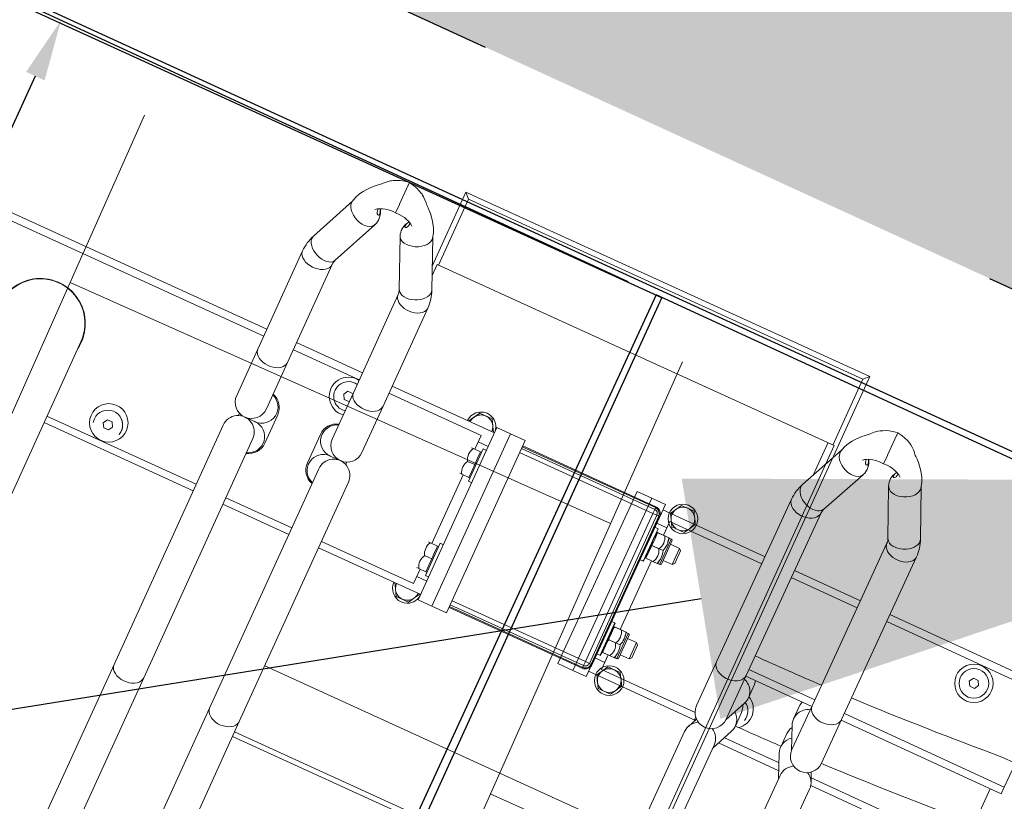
# Model space of a CAD drawing. Header units: metres. Extents: x 134157 to 138734, y 451157 to 455772.
# Tile 867 of 1056: x 136721.457 to 136722.123, y 454289.831 to 454290.359. Entities that reach past the tile are written whole.
import ezdxf
from ezdxf import colors
from ezdxf.entities.mleader import LeaderData, LeaderLine
from ezdxf.math import Vec2, Vec3

# ---------------------------------------------------------------- set-up
doc = ezdxf.new("R2010")
doc.units = ezdxf.units.M
doc.linetypes.add('HIDDEN__G5', pattern=[1.125, 0.75, -0.375])
doc.layers.add('-DR-alg-hulplijnen', color=210, linetype='Continuous', plot=False)
doc.layers.add('-DR-alg-hulplijnen aandachtspunten', color=210, linetype='Continuous', plot=False)
doc.layers.add('-DR-alg-hulplijnen kantverharding asflast nieuwe fietsstraat', color=7, linetype='Continuous', true_color=0xff9429, plot=False)
doc.layers.add('-DR-nw-gr-arc-beplanting grote vakken', color=7, linetype='Continuous', true_color=0xabceb2)
doc.layers.add('-DR-nw-gr-arc-gras', color=7, linetype='Continuous', true_color=0xb5d5a4)
for name, color, linetype in [('-DR-nw-inr-fietsparkeren Tulip Traverse', 2, 'Continuous'), ('-DR-nw-vh-band 10x20 ob', 2, 'HIDDEN__G5'), ('-DR-nw-vh-kantverharding', 3, 'Continuous'), ('VELOPA-FIG15', 1, 'Continuous'), ('VELOPA-FIG25', 1, 'Continuous')]:
    doc.layers.add(name, color=color, linetype=linetype)
doc.layers.add('-DR-nw-vh-arc-asfalt fietsstraat rood', color=7, linetype='Continuous', lineweight=9, true_color=0xdfbfc7)
doc.layers.add('-DR-nw-vh-arc-tegels 300x300x45', color=253, linetype='Continuous', lineweight=9)
doc.styles.add('2-5TXT', font='arial.ttf')
doc.styles.add('CE', font='txt', dxfattribs={"height": 1.8})
doc.dimstyles.new('VELOPA-drukwerk', dxfattribs={"dimscale": 0, "dimtxt": 2.5, "dimasz": 2, "dimexe": 1, "dimexo": 1, "dimgap": 1, "dimtad": 1, "dimdec": 0, "dimdsep": 46, "dimtxsty": '2-5TXT', "dimcen": 8, "dimadec": 1, "dimazin": 0, "dimtfac": 1, "dimtdec": 0, "dimtmove": 0, "dimatfit": 3, "dimfxl": 1, "dimtolj": 1, "dimtzin": 0, "dimarcsym": 0})
pattern_1 = [(115.335625, (136419.71802, 453326.2367), (-0.223681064, -0.105903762), [0.06, -0.187485]), (205.335625, (136419.71802, 453326.2367), (0.105903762, -0.223681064), [0.06, -0.187485])]

# ---------------------------------------------------------------- blocks, each defined once
blk = doc.blocks.new('Tulip Traverse')
at = {"layer": 'VELOPA-FIG15', "color": 252, "linetype": 'Continuous', "lineweight": 9}
for p, q in [((2945, -64), (2945, 64)), ((3055, 60), (3055, 59.33)), ((2956, 55), (3055, 55)), ((3055, 58), (3055, 59.33)), ((3055, 55), (3055, 58)), ((3055, 55), (3055, -55)), ((3058, 55), (3055, 55)), ((3059.33, 55), (3058, 55)), ((3060, 55), (3059.33, 55)), ((2935, 50), (2927.5, 50)), ((3073.5, 25.63), (3073.5, 44.37)), ((3073.5, -44.37), (3073.5, -25.63)), ((2935, -50), (2927.5, -50)), ((3055, -55), (2956, -55)), ((3055, -55), (3058, -55)), ((3055, -55), (3055, -58)), ((3055, -58), (3055, -59.33)), ((3055, -59.33), (3055, -60)), ((3059.33, -55), (3058, -55)), ((3060, -55), (3059.33, -55))]:
    blk.add_line(p, q, dxfattribs=at)
at = {"layer": 'VELOPA-FIG15', "color": 252, "linetype": 'Continuous', "lineweight": 9, "flags": 128}
for points in [[(2788.74, 121.47), (2788.43, 120.9), (2787.62, 119.93), (2786.52, 119.16), (2785.17, 118.6), (2783.6, 118.28), (2781.88, 118.2), (2780.05, 118.36), (2778.18, 118.77), (2776.33, 119.4), (2774.54, 120.24), (2772.89, 121.27), (2771.43, 122.44), (2770.2, 123.72), (2769.24, 125.06), (2768.58, 126.44), (2768.24, 127.8), (2768.24, 129.09), (2768.57, 130.25)], [(2836.27, 121.47), (2836.57, 120.9), (2837.38, 119.93), (2838.48, 119.16), (2839.84, 118.6), (2841.4, 118.28), (2843.12, 118.2), (2844.95, 118.36), (2846.82, 118.77), (2848.68, 119.4), (2850.46, 120.24), (2852.11, 121.27), (2853.57, 122.44), (2854.8, 123.72), (2855.77, 125.06), (2856.42, 126.44), (2856.76, 127.8), (2856.76, 129.09), (2856.44, 130.25)], [(2788, 118.08), (2787.82, 116.79), (2787.3, 115.55), (2786.44, 114.38), (2785.28, 113.33), (2783.86, 112.44), (2782.21, 111.73), (2780.4, 111.22), (2778.48, 110.93), (2776.51, 110.87), (2774.55, 111.05), (2772.68, 111.45), (2770.94, 112.06), (2769.4, 112.87), (2768.1, 113.84), (2767.09, 114.95), (2766.4, 116.16), (2766.05, 117.44), (2766, 118.09)], [(2837, 118.08), (2837.18, 116.79), (2837.7, 115.55), (2838.56, 114.38), (2839.72, 113.33), (2841.14, 112.44), (2842.79, 111.73), (2844.6, 111.22), (2846.52, 110.93), (2848.49, 110.87), (2850.45, 111.05), (2852.32, 111.45), (2854.06, 112.06), (2855.6, 112.87), (2856.9, 113.84), (2857.91, 114.95), (2858.6, 116.16), (2858.96, 117.44), (2859, 118.09)], [(2788, 45.14), (2787.82, 43.86), (2787.3, 42.61), (2786.44, 41.44), (2785.28, 40.4), (2783.86, 39.5), (2782.21, 38.79), (2780.4, 38.28), (2778.48, 37.99), (2776.51, 37.93), (2774.55, 38.11), (2772.68, 38.51), (2770.94, 39.12), (2769.4, 39.93), (2768.1, 40.9), (2767.09, 42.01), (2766.4, 43.22), (2766.05, 44.5), (2766, 45.14)], [(2837, 45.14), (2837.18, 43.86), (2837.7, 42.61), (2838.56, 41.44), (2839.72, 40.4), (2841.14, 39.5), (2842.79, 38.79), (2844.6, 38.28), (2846.52, 37.99), (2848.49, 37.93), (2850.45, 38.11), (2852.32, 38.51), (2854.06, 39.12), (2855.6, 39.93), (2856.9, 40.9), (2857.91, 42.01), (2858.6, 43.22), (2858.96, 44.5), (2859, 45.14)], [(2788, -188.96), (2787.82, -190.28), (2787.3, -191.55), (2786.44, -192.74), (2785.28, -193.81), (2783.86, -194.72), (2782.21, -195.45), (2780.4, -195.97), (2778.48, -196.26), (2776.51, -196.32), (2774.55, -196.14), (2772.68, -195.73), (2770.94, -195.11), (2769.4, -194.28), (2768.1, -193.29), (2767.09, -192.16), (2766.4, -190.92), (2766.05, -189.62), (2766, -188.96)], [(2837, -188.96), (2837.18, -190.28), (2837.7, -191.55), (2838.56, -192.74), (2839.72, -193.81), (2841.14, -194.72), (2842.79, -195.45), (2844.6, -195.97), (2846.52, -196.26), (2848.49, -196.32), (2850.45, -196.14), (2852.32, -195.73), (2854.06, -195.11), (2855.6, -194.28), (2856.9, -193.29), (2857.91, -192.16), (2858.6, -190.92), (2858.96, -189.62), (2859, -188.96)]]:
    blk.add_lwpolyline(points, dxfattribs=at)
at = {"layer": 'VELOPA-FIG25', "color": 252, "linetype": 'Continuous', "lineweight": 9}
for p, q in [((2850, 200), (2850, 145.03)), ((2853.49, 196.51), (2850, 200)), ((3150, 200), (2850, 200)), ((3146.51, 196.51), (3150, 200)), ((3150, -200), (3150, 200)), ((2853.49, 196.51), (2853.49, 147.5)), ((3146.51, 196.51), (2853.49, 196.51)), ((3146.51, 147.5), (3146.51, 196.51)), ((2812.5, 188.41), (2812.5, 190)), ((2812.5, 188.03), (2812.5, 188.41)), ((2812.5, 173.95), (2812.5, 188.03)), ((2812.5, 173.95), (2812.5, 173.7)), ((2812.5, 173.7), (2812.5, 167.46)), ((2782.85, 163.04), (2768.57, 130.25)), ((2856.44, 130.25), (2842.15, 163.04)), ((2788.74, 121.47), (2803.09, 154.41)), ((2821.92, 154.41), (2836.27, 121.47)), ((2852.5, 147.5), (2852.5, 139.29)), ((3147.5, 147.5), (2852.5, 147.5)), ((3147.5, -147.5), (3147.5, 147.5)), ((2766, 118.08), (2766, 45.14)), ((2788, 45.14), (2788, 118.08)), ((2837, 118.08), (2837, 45.14)), ((2859, 45.14), (2859, 118.08)), ((2929.62, 68), (2920.38, 68)), ((3079.62, 68), (3070.38, 68)), ((2766, 60), (2484, 60)), ((2837, 60), (2788, 60)), ((2935, 60), (2859, 60)), ((2935, -64), (2935, 64)), ((2935, 64), (2945, 64)), ((2945, 64), (2956, 64)), ((2956, -64), (2956, 64)), ((3055, 60), (2956, 60)), ((2766, 54.75), (2484, 54.75)), ((2837, 54.75), (2788, 54.75)), ((2927.5, 54.75), (2859, 54.75)), ((2927.5, 44.5), (2927.5, 54.75)), ((3055, 59.33), (2956, 59.33)), ((3055, 58), (2956, 58)), ((3058, -55), (3058, 55)), ((3059.33, -55), (3059.33, 55)), ((3060, 55), (3060, -55)), ((2935, 47), (2932.5, 47)), ((2932.5, 23), (2932.5, 47)), ((3062.5, 47), (3060, 47)), ((3062.5, 47), (3062.5, 23)), ((3070.38, 52), (3079.62, 52)), ((2766, 45.14), (2766, 10.75)), ((2788, 10.75), (2788, 45.14)), ((2831.54, 41.5), (2833.27, 44.5)), ((2833.27, 38.5), (2831.54, 41.5)), ((2833.27, 44.5), (2836.73, 44.5)), ((2836.73, 44.5), (2837, 44.03)), ((2837, 45.14), (2837, 10.75)), ((2859, 10.75), (2859, 45.14)), ((2925.03, 44.5), (2925, 44.47)), ((2926.5, 44.5), (2925.05, 44.5)), ((2931.75, 44.5), (2926.5, 44.5)), ((2932.5, 44.5), (2931.75, 44.5)), ((2931.75, 44.5), (2931.75, 39.75)), ((3062.52, 44.5), (3062.5, 44.47)), ((3063, 41), (3062.5, 41)), ((3063.25, 44.5), (3062.53, 44.5)), ((3071.75, 44.5), (3063.25, 44.5)), ((3071.75, 44.5), (3072.48, 44.5)), ((3072.5, 44.47), (3072.48, 44.5)), ((3073.5, 44.37), (3072.5, 44.37)), ((3074.5, 26.63), (3074.5, 43.37)), ((3081.25, 41), (3074.5, 41)), ((3082.5, 39.75), (3081.25, 41)), ((3081.25, 29), (3081.25, 41)), ((2836.73, 38.5), (2833.27, 38.5)), ((2837, 38.97), (2836.73, 38.5)), ((2926.5, 35), (2931.75, 35)), ((2931.75, 39.75), (2931.75, 35)), ((2931.75, 35), (2931.75, 30.25)), ((3071.75, 35), (3063.25, 35)), ((3082.5, 30.25), (3082.5, 39.75)), ((2931.75, 30.25), (2931.75, 25.5)), ((3062.5, 29), (3063, 29)), ((3074.5, 29), (3081.25, 29)), ((3081.25, 29), (3082.5, 30.25)), ((2925, 25.53), (2925.03, 25.5)), ((2925.05, 25.5), (2926.5, 25.5)), ((2931.75, 25.5), (2926.5, 25.5)), ((2927.5, -25.5), (2927.5, 25.5)), ((2931.75, 25.5), (2932.5, 25.5)), ((2932.5, 23), (2935, 23)), ((3060, 23), (3062.5, 23)), ((3062.5, 25.53), (3062.52, 25.5)), ((3063.25, 25.5), (3062.52, 25.5)), ((3071.75, 25.5), (3063.25, 25.5)), ((3071.75, 25.5), (3072.47, 25.5)), ((3072.48, 25.5), (3072.5, 25.53)), ((3072.5, 25.63), (3073.5, 25.63)), ((2796.65, -10.75), (2796.65, 10.25)), ((2828.35, 10.25), (2828.35, -10.75)), ((2772.65, 0.65), (2772.65, -1.15)), ((2852.35, -1.15), (2852.35, 0.65)), ((2655.15, -341.15), (2655.15, -0.08)), ((2777, -0.25), (2784.52, -0.25)), ((2784.69, -0.25), (2784.52, -0.25)), ((2840.49, -0.25), (2840.31, -0.25)), ((2840.49, -0.25), (2848, -0.25)), ((2766, -11.25), (2766, -188.96)), ((2788, -188.96), (2788, -11.25)), ((2837, -11.25), (2837, -188.96)), ((2859, -188.96), (2859, -11.25)), ((2925.03, -25.5), (2925, -25.53)), ((2926.5, -25.5), (2925.05, -25.5)), ((2931.75, -25.5), (2926.5, -25.5)), ((2932.5, -25.5), (2931.75, -25.5)), ((2931.75, -25.5), (2931.75, -30.25)), ((2935, -23), (2932.5, -23)), ((2932.5, -47), (2932.5, -23)), ((3062.5, -23), (3060, -23)), ((3062.5, -23), (3062.5, -47)), ((3062.52, -25.5), (3062.5, -25.53)), ((3063.25, -25.5), (3062.53, -25.5)), ((3071.75, -25.5), (3063.25, -25.5)), ((3071.75, -25.5), (3072.48, -25.5)), ((3072.5, -25.53), (3072.48, -25.5)), ((3073.5, -25.63), (3072.5, -25.63)), ((2931.75, -30.25), (2931.75, -35)), ((3063, -29), (3062.5, -29)), ((3074.5, -43.37), (3074.5, -26.63)), ((3081.25, -29), (3074.5, -29)), ((3082.5, -30.25), (3081.25, -29)), ((3081.25, -41), (3081.25, -29)), ((3082.5, -39.75), (3082.5, -30.25)), ((2926.5, -35), (2931.75, -35)), ((2931.75, -35), (2931.75, -39.75)), ((2931.75, -39.75), (2931.75, -44.5)), ((3071.75, -35), (3063.25, -35)), ((3081.25, -41), (3082.5, -39.75)), ((2691.54, -43.5), (2693.27, -40.5)), ((2693.27, -46.5), (2691.54, -43.5)), ((2693.27, -40.5), (2696.73, -40.5)), ((2696.73, -46.5), (2693.27, -46.5)), ((2696.73, -40.5), (2698.46, -43.5)), ((2698.46, -43.5), (2696.73, -46.5)), ((2925, -44.47), (2925.03, -44.5)), ((2925.05, -44.5), (2926.5, -44.5)), ((2931.75, -44.5), (2926.5, -44.5)), ((2927.5, -55.25), (2927.5, -44.5)), ((2931.75, -44.5), (2932.5, -44.5)), ((3062.5, -41), (3063, -41)), ((3062.5, -44.47), (3062.52, -44.5)), ((3063.25, -44.5), (3062.52, -44.5)), ((3071.75, -44.5), (3063.25, -44.5)), ((3071.75, -44.5), (3072.47, -44.5)), ((3072.48, -44.5), (3072.5, -44.47)), ((3072.5, -44.37), (3073.5, -44.37)), ((3074.5, -41), (3081.25, -41)), ((2932.5, -47), (2935, -47)), ((3060, -47), (3062.5, -47)), ((3079.62, -52), (3070.38, -52)), ((2655.15, -55.25), (2766, -55.25)), ((2788, -55.25), (2837, -55.25)), ((2859, -55.25), (2927.5, -55.25)), ((3055, -58), (2956, -58)), ((2956, -59.33), (3055, -59.33)), ((2766, -60), (2655.15, -60)), ((2837, -60), (2788, -60)), ((2935, -60), (2859, -60)), ((2935, -64), (2945, -64)), ((2945, -64), (2956, -64)), ((3055, -60), (2956, -60)), ((2920.38, -68), (2929.62, -68)), ((3070.38, -68), (3079.62, -68)), ((2859, -147.5), (3147.5, -147.5)), ((2766, -188.96), (2766, -296.74)), ((2788, -296.74), (2788, -188.96)), ((2837, -188.96), (2837, -296.74)), ((2859, -296.74), (2859, -188.96)), ((2859, -196.51), (3146.51, -196.51)), ((2859, -200), (3150, -200))]:
    blk.add_line(p, q, dxfattribs=at)
at = {"layer": 'VELOPA-FIG25', "color": 252, "linetype": 'Continuous', "lineweight": 9, "flags": 128}
for points in [[(2812.5, 190.01), (2809.08, 189.47), (2806.31, 188.67), (2803.79, 187.64), (2802.06, 186.73), (2801.02, 186.1), (2800.46, 185.72), (2799.74, 185.21), (2798.12, 183.88), (2796.54, 182.3), (2795.89, 181.54), (2795.23, 180.88), (2793.9, 179.78), (2792.46, 178.46), (2790.19, 176.14), (2788.02, 173.56), (2786.58, 171.55), (2785.07, 169.04), (2783.67, 165.97), (2782.63, 162.28)], [(2842.37, 162.28), (2841.33, 165.97), (2839.93, 169.04), (2838.43, 171.55), (2836.98, 173.56), (2834.06, 176.94), (2832.54, 178.46), (2831.1, 179.78), (2830.43, 180.35), (2829.77, 180.88), (2829.11, 181.54), (2828.46, 182.3), (2826.88, 183.88), (2825.26, 185.21), (2824.19, 185.96), (2823.54, 186.37), (2822.45, 187.01), (2820.85, 187.81), (2818.69, 188.67), (2815.92, 189.47), (2812.5, 190.01)], [(2812.5, 167.44), (2815.14, 167.55), (2817.39, 167.41), (2819.26, 167.11), (2820.76, 166.73), (2823.08, 165.85), (2824.99, 164.77), (2825.71, 164.24), (2826.11, 163.91), (2826.22, 163.85), (2826.24, 163.86)], [(2782.68, 162.3), (2782.55, 161.4), (2782.75, 159.94), (2783.35, 158.44), (2784.31, 156.95), (2785.61, 155.53), (2787.2, 154.24), (2789, 153.13), (2790.96, 152.23), (2793, 151.59), (2795.04, 151.22), (2797, 151.14), (2798.81, 151.36), (2800.39, 151.87), (2801.69, 152.64), (2802.66, 153.65), (2803.07, 154.48)], [(2801.73, 165.75), (2802.18, 164.93), (2802.69, 163.81), (2802.99, 162.73), (2803.04, 161.98), (2802.89, 161.53), (2802.57, 161.34), (2802.07, 161.41), (2801.46, 161.87), (2801.01, 162.62), (2800.76, 163.66), (2800.69, 164.74), (2800.7, 165.2)], [(2842.32, 162.3), (2842.45, 161.4), (2842.25, 159.94), (2841.66, 158.44), (2840.69, 156.95), (2839.39, 155.53), (2837.81, 154.24), (2836, 153.13), (2834.04, 152.23), (2832, 151.59), (2829.96, 151.22), (2828, 151.14), (2826.2, 151.36), (2824.61, 151.87), (2823.31, 152.64), (2822.35, 153.65), (2821.94, 154.48)], [(2821.96, 162.19), (2822.06, 161.63), (2822.34, 161.36), (2822.78, 161.37), (2823.37, 161.7), (2823.96, 162.54), (2824.24, 163.62), (2824.32, 164.7), (2824.31, 165.16)], [(2920.38, 68), (2919.42, 66.33), (2918.36, 64.5), (2916.87, 61.92), (2915.76, 60)], [(2934.24, 60), (2933.27, 61.67), (2932.22, 63.5), (2930.73, 66.08), (2929.62, 68)], [(3070.38, 68), (3069.42, 66.33), (3068.36, 64.5), (3066.87, 61.92), (3065.76, 60)], [(3084.24, 60), (3083.27, 61.67), (3082.22, 63.5), (3080.73, 66.08), (3079.62, 68)], [(3065.76, 60), (3066.73, 58.33), (3067.78, 56.5), (3069.27, 53.92), (3070.38, 52)], [(3079.62, 52), (3080.58, 53.67), (3081.64, 55.5), (3083.13, 58.08), (3084.24, 60)], [(3063.25, 44.5), (3062.6, 41.32), (3062.6, 41)], [(3072.38, 41), (3072.38, 41.5), (3071.75, 44.5)], [(3062.62, 29), (3062.62, 28.5), (3063.25, 25.5)], [(3071.75, 25.5), (3072.4, 28.68), (3072.4, 29)], [(3063.25, -25.5), (3062.6, -28.68), (3062.6, -29)], [(3072.38, -29), (3072.38, -28.5), (3071.75, -25.5)], [(2700, -34.84), (2698.27, -34.05), (2696.42, -33.6), (2694.52, -33.51), (2692.64, -33.78), (2690.85, -34.4), (2689.2, -35.35), (2687.76, -36.6), (2686.59, -38.09), (2685.72, -39.78), (2685.18, -41.61), (2685, -43.5), (2685.18, -45.39), (2685.36, -46.17), (2685.18, -45.39), (2685, -43.5), (2685.18, -41.61), (2685.72, -39.78), (2686.59, -38.09), (2687.76, -36.6), (2689.2, -35.35), (2690.85, -34.4), (2692.64, -33.78), (2694.52, -33.51), (2696.42, -33.6), (2698.27, -34.05), (2700, -34.84), (2701.55, -35.94), (2702.86, -37.32), (2703.89, -38.92), (2704.59, -40.68), (2704.95, -42.55), (2704.95, -44.45), (2704.64, -46.17)], [(3062.62, -41), (3062.62, -41.5), (3063.25, -44.5)], [(3071.75, -44.5), (3072.4, -41.32), (3072.4, -41)], [(3070.38, -52), (3069.42, -53.67), (3068.36, -55.5), (3066.87, -58.08), (3065.76, -60)], [(3084.24, -60), (3083.27, -58.33), (3082.22, -56.5), (3080.73, -53.92), (3079.62, -52)], [(2915.76, -60), (2916.73, -61.67), (2917.78, -63.5), (2919.27, -66.08), (2920.38, -68)], [(2929.62, -68), (2930.58, -66.33), (2931.64, -64.5), (2933.13, -61.92), (2934.24, -60)], [(3065.76, -60), (3066.73, -61.67), (3067.78, -63.5), (3069.27, -66.08), (3070.38, -68)], [(3079.62, -68), (3080.58, -66.33), (3081.64, -64.5), (3083.13, -61.92), (3084.24, -60)]]:
    blk.add_lwpolyline(points, dxfattribs=at)
at = {"layer": 'VELOPA-FIG25', "color": 252, "linetype": 'Continuous', "lineweight": 9}
for centre, radius in [((3075, 60), 10), ((3075, 60), 7.99), ((2695, -42), 13), ((3075, -60), 10), ((3075, -60), 7.99)]:
    blk.add_circle(centre, radius, dxfattribs=at)
for centre, radius, start, end in [((2809.96, 149.07), 18.55, 82.11075, 127.37541), ((2791.65, 158.97), 12.31, 338.49922, 33.85675), ((2831.56, 158.82), 10.6, 147.19393, 204.33851), ((2829.51, 161.42), 7.59, 145.25895, 174.23193), ((2796.39, 118.03), 30.39, 156.28778, 179.90324), ((2828.51, 118.01), 30.49, 0.13532, 23.67366), ((2796.35, 118.04), 8.35, 155.77666, 179.71333), ((2828.47, 118), 8.53, 0.54381, 23.96619), ((2925, 60), 10, 0, 180), ((2925, 60), 7.99, 0, 180), ((3055, 55), 5, 0, 90), ((2835, 41.5), 13, 81.14562, 278.85438), ((3055, 55), 4.33, 0, 90), ((3055, 55), 3, 0, 90), ((2835, 41.5), 10, 78.45714, 281.54286), ((2933.73, 39.75), 8.65, 146.70919, 213.29081), ((2933.73, 39.75), 8.65, 146.70917, 213.29083), ((3078.43, 39.75), 15.9, 162.623, 197.377), ((3056.57, 39.75), 15.9, 342.623, 17.377), ((3073.5, 43.37), 1, 0, 90), ((2933.73, 30.25), 8.65, 146.70917, 213.29083), ((2933.73, 30.25), 8.65, 146.70918, 213.29082), ((3078.43, 30.25), 15.9, 162.623, 197.377), ((3056.57, 30.25), 15.9, 342.623, 17.377), ((2625, -0.25), 30.5, 351.31164, 171.53221), ((2625.04, -0.01), 30.1, 359.76848, 171.87776), ((3073.5, 26.63), 1, 270, 0), ((2784.63, 10.73), 10.98, 269.90367, 72.13803), ((2784.65, 10.25), 12, 0, 73.78451), ((2840.35, 10.25), 12, 106.20546, 180), ((2840.37, 10.73), 10.98, 107.86197, 270.09633), ((2777, 10.75), 11, 180, 0), ((2848, 10.75), 11, 180, 0), ((2777, -11.25), 11, 0, 180), ((2784.7, -11.23), 10.98, 287.52464, 90.02713), ((2840.31, -11.23), 10.98, 89.97254, 252.47569), ((2848, -11.25), 11, 0, 180), ((2784.65, -10.75), 12, 286.21549, 0), ((2840.35, -10.75), 12, 180, 253.79454), ((2933.73, -30.25), 8.65, 146.70918, 213.29082), ((2933.73, -30.25), 8.65, 146.70917, 213.29083), ((3078.43, -30.25), 15.9, 162.623, 197.377), ((3056.57, -30.25), 15.9, 342.623, 17.377), ((3073.5, -26.63), 1, 0, 90), ((2695, -43.5), 10, 344.53399, 60), ((2933.73, -39.75), 8.65, 146.70917, 213.29083), ((2933.73, -39.75), 8.65, 146.70919, 213.29081), ((3078.43, -39.75), 15.9, 162.623, 197.377), ((3056.57, -39.75), 15.9, 342.623, 17.377), ((3073.5, -43.37), 1, 270, 0), ((3055, -55), 4.33, 270, 0), ((3055, -55), 3, 270, 0), ((3055, -55), 5, 270, 0), ((2925, -60), 10, 180, 270), ((2925, -60), 7.99, 180, 0), ((2925, -60), 10, 270, 0)]:
    blk.add_arc(centre, radius, start, end, dxfattribs=at)
blk = doc.blocks.new('Tulip fietsenrek rail')
at = {"layer": '-DR-alg-hulplijnen'}
blk.add_lwpolyline([(3150, -1934.99), (3150, -9.99), (150, -9.99), (150, -1934.99)], close=True, dxfattribs=at)
at = {"layer": 'VELOPA-FIG15'}
blk.add_blockref('Tulip Traverse', (150, -200), dxfattribs=at)
blk = doc.blocks.new('*D2327')
at = {"layer": '-DR-alg-hulplijnen', "color": 0, "lineweight": -2, "ltscale": 4, "transparency": 16777216}
for p, q in [((-20.72, 190.01), (-463.57, 190.01)), ((-442.85, 148.58), (-442.85, -3393.55)), ((-20.72, -3434.99), (-463.57, -3434.99))]:
    blk.add_line(p, q, dxfattribs=at)
at = {"layer": '-DR-alg-hulplijnen', "color": 0, "ltscale": 4, "transparency": 16777216}
for points in [[(-449.76, 148.58), (-435.95, 148.58), (-442.85, 190.01)], [(-449.76, -3393.55), (-435.95, -3393.55), (-442.85, -3434.99)]]:
    blk.add_solid(points, dxfattribs=at)
at = {"layer": 'Defpoints', "color": 0, "ltscale": 4, "transparency": 16777216}
for p in [(0, 190.01), (-442.85, -3434.99), (0, -3434.99)]:
    blk.add_point(p, dxfattribs=at)
at = {"layer": '-DR-alg-hulplijnen', "color": 0, "ltscale": 4, "transparency": 16777216, "insert": (-490.03, -1622.49), "char_height": 51.792, "attachment_point": 5, "rotation": 90, "style": '2-5TXT'}
blk.add_mtext('\\A1;3625', dxfattribs=at)
blk = doc.blocks.new('Tulip Traverse voetplaat eenzijdig')
at = {"layer": '-DR-alg-hulplijnen', "ltscale": 30}
blk.add_lwpolyline([(3000, -1734.99), (3000, 190.01), (0, 190.01), (0, -1734.99)], close=True, dxfattribs=at)
at = {"layer": 'VELOPA-FIG15', "color": 252, "linetype": 'Continuous', "lineweight": 9}
for p, q in [((55, 64), (55, -64)), ((72.5, 50), (65, 50)), ((72.5, -50), (65, -50))]:
    blk.add_line(p, q, dxfattribs=at)
at = {"layer": 'VELOPA-FIG15', "color": 252, "linetype": 'Continuous', "lineweight": 9, "flags": 128}
for points in [[(163.7, 106.03), (163.43, 105.53), (162.62, 104.53), (161.52, 103.72), (160.17, 103.12), (158.6, 102.77), (156.88, 102.66), (155.05, 102.81), (153.18, 103.21), (151.33, 103.83), (149.54, 104.68), (147.89, 105.71), (146.43, 106.89), (145.2, 108.2), (144.24, 109.57), (143.58, 110.98), (143.24, 112.37), (143.24, 113.7), (143.58, 114.93), (143.6, 114.99)], [(211.3, 106.03), (211.57, 105.53), (212.38, 104.53), (213.48, 103.72), (214.84, 103.12), (216.4, 102.77), (218.12, 102.66), (219.95, 102.81), (221.82, 103.21), (223.68, 103.83), (225.46, 104.68), (227.11, 105.71), (228.57, 106.89), (229.8, 108.2), (230.77, 109.57), (231.42, 110.98), (231.76, 112.37), (231.76, 113.7), (231.42, 114.93), (231.4, 114.99)], [(163, 102.91), (162.82, 101.58), (162.3, 100.3), (161.44, 99.1), (160.28, 98.02), (158.86, 97.1), (157.21, 96.37), (155.4, 95.85), (153.48, 95.55), (151.51, 95.49), (149.55, 95.67), (147.68, 96.08), (145.94, 96.71), (144.4, 97.54), (143.1, 98.54), (142.09, 99.69), (141.4, 100.93), (141.05, 102.24), (141, 102.91)], [(212, 102.91), (212.18, 101.58), (212.7, 100.3), (213.56, 99.1), (214.72, 98.02), (216.14, 97.1), (217.79, 96.37), (219.6, 95.85), (221.52, 95.55), (223.49, 95.49), (225.45, 95.67), (227.32, 96.08), (229.06, 96.71), (230.6, 97.54), (231.9, 98.54), (232.91, 99.69), (233.6, 100.93), (233.96, 102.24), (234, 102.91)], [(163, -18.1), (162.82, -19.43), (162.3, -20.71), (161.44, -21.91), (160.28, -22.99), (158.86, -23.91), (157.21, -24.64), (155.4, -25.17), (153.48, -25.46), (151.51, -25.52), (149.55, -25.34), (147.68, -24.93), (145.94, -24.3), (144.4, -23.47), (143.1, -22.47), (142.09, -21.33), (141.4, -20.08), (141.05, -18.77), (141, -18.1)], [(212, -18.1), (212.18, -19.43), (212.7, -20.71), (213.56, -21.91), (214.72, -22.99), (216.14, -23.91), (217.79, -24.64), (219.6, -25.17), (221.52, -25.46), (223.49, -25.52), (225.45, -25.34), (227.32, -24.93), (229.06, -24.3), (230.6, -23.47), (231.9, -22.47), (232.91, -21.33), (233.6, -20.08), (233.96, -18.77), (234, -18.1)]]:
    blk.add_lwpolyline(points, dxfattribs=at)
at = {"layer": 'VELOPA-FIG25', "color": 252, "linetype": 'Continuous', "lineweight": 9}
for p, q in [((187.5, 172.03), (187.5, 173.68)), ((187.5, 171.64), (187.5, 172.03)), ((187.5, 157.16), (187.5, 171.64)), ((187.5, 157.16), (187.5, 156.89)), ((187.5, 156.89), (187.5, 150.69)), ((157.89, 147.05), (143.6, 114.99)), ((147.5, 123.73), (147.5, 147.5)), ((231.4, 114.99), (217.11, 147.05)), ((163.7, 106.03), (178.05, 138.23)), ((196.95, 138.23), (211.3, 106.03)), ((141, 102.91), (141, -18.1)), ((163, -18.1), (163, 102.91)), ((212, 102.91), (212, -18.1)), ((234, -18.1), (234, 102.91)), ((44, 64), (44, -64)), ((55, 64), (44, 64)), ((65, 64), (55, 64)), ((65, 64), (65, -64)), ((141, 60), (65, 60)), ((212, 60), (163, 60)), ((516, 60), (234, 60)), ((141, 54.75), (72.5, 54.75)), ((72.5, 54.75), (72.5, 44.5)), ((212, 54.75), (163, 54.75)), ((516, 54.75), (234, 54.75)), ((67.5, 47), (65, 47)), ((67.5, 47), (67.5, 23)), ((68.25, 44.5), (67.5, 44.5)), ((68.25, 44.5), (73.5, 44.5)), ((68.25, 39.75), (68.25, 44.5)), ((73.5, 44.5), (74.97, 44.5)), ((75, 44.47), (74.97, 44.5)), ((301.54, 41.5), (303.27, 44.5)), ((303.27, 38.5), (301.54, 41.5)), ((303.27, 44.5), (306.73, 44.5)), ((306.73, 44.5), (308.46, 41.5)), ((308.46, 41.5), (306.73, 38.5)), ((68.25, 35), (68.25, 39.75)), ((68.25, 35), (73.5, 35)), ((68.25, 30.25), (68.25, 35)), ((306.73, 38.5), (303.27, 38.5)), ((68.25, 25.5), (68.25, 30.25)), ((65, 23), (67.5, 23)), ((67.5, 25.5), (68.25, 25.5)), ((68.25, 25.5), (73.5, 25.5)), ((72.5, 25.5), (72.5, -25.5)), ((73.5, 25.5), (74.97, 25.5)), ((343, 4.24), (353, 4.24)), ((353, -13.71), (353, 4.24)), ((141, -18.1), (141, -50.59)), ((163, -13.71), (212, -13.71)), ((163, -50.59), (163, -18.1)), ((163, -18.58), (212, -18.58)), ((212, -18.1), (212, -50.59)), ((234, -13.71), (353, -13.71)), ((234, -50.59), (234, -18.1)), ((234, -18.58), (353, -18.58)), ((344.85, -18.58), (344.85, -341.13)), ((353, -13.71), (353, -18.58)), ((67.5, -23), (65, -23)), ((67.5, -23), (67.5, -47)), ((68.25, -25.5), (67.5, -25.5)), ((68.25, -25.5), (73.5, -25.5)), ((68.25, -30.25), (68.25, -25.5)), ((73.5, -25.5), (74.97, -25.5)), ((75, -25.53), (74.97, -25.5)), ((170.66, -31.26), (170.66, -21.19)), ((204.35, -21.19), (204.35, -31.26)), ((68.25, -35), (68.25, -30.25)), ((68.25, -35), (73.5, -35)), ((68.25, -39.75), (68.25, -35)), ((68.25, -44.5), (68.25, -39.75)), ((162.99, -51.17), (169.78, -35.49)), ((205.22, -35.49), (212.02, -51.17)), ((67.5, -44.5), (68.25, -44.5)), ((68.25, -44.5), (73.5, -44.5)), ((72.5, -44.5), (72.5, -55.25)), ((73.5, -44.5), (74.97, -44.5)), ((170.66, -52.19), (170.66, -42.12)), ((204.35, -42.12), (204.35, -52.19)), ((65, -47), (67.5, -47)), ((72.5, -55.25), (142.04, -55.25)), ((144.79, -58.9), (141.88, -65.62)), ((163, -72.07), (169.78, -56.43)), ((205.22, -56.43), (212, -72.07)), ((233.12, -65.62), (230.21, -58.9)), ((55, -64), (44, -64)), ((65, -64), (55, -64)), ((144.01, -60), (65, -60)), ((207.83, -62.43), (167.18, -62.43)), ((344.85, -62.43), (231.74, -62.43)), ((141, -69.86), (141, -244.2)), ((163, -244.2), (163, -69.86)), ((209.94, -67.31), (165.06, -67.31)), ((212, -69.86), (212, -244.2)), ((344.85, -67.31), (233.69, -67.31)), ((234, -244.2), (234, -69.86))]:
    blk.add_line(p, q, dxfattribs=at)
at = {"layer": 'VELOPA-FIG25', "color": 252, "linetype": 'Continuous', "lineweight": 9, "flags": 128}
for points in [[(187.5, 173.71), (184.25, 173.2), (181.65, 172.49), (179.67, 171.74), (177.61, 170.76), (176.13, 169.9), (174.73, 168.94), (172.78, 167.32), (171.05, 165.54), (170.4, 164.75), (169.72, 164.2), (168.23, 162.9), (166.47, 161.22), (163.25, 157.61), (161.82, 155.68), (160.27, 153.2), (158.78, 150.07), (157.64, 146.21)], [(217.36, 146.21), (216.22, 150.07), (214.73, 153.2), (213.18, 155.68), (211.76, 157.61), (208.53, 161.22), (206.78, 162.9), (205.29, 164.2), (204.6, 164.75), (203.95, 165.54), (202.22, 167.32), (200.27, 168.94), (198.87, 169.9), (197.39, 170.76), (195.33, 171.74), (193.35, 172.49), (190.76, 173.2), (187.5, 173.71)], [(173.55, 147.02), (173.55, 147.02), (173.63, 147.05), (174.02, 147.38), (174.65, 147.87), (175.63, 148.5), (176.76, 149.08), (178.19, 149.67), (179.75, 150.14), (181.8, 150.55), (184.38, 150.77), (187.5, 150.67)], [(176.97, 149.17), (177.18, 148.79), (177.69, 147.67), (177.99, 146.58), (178.04, 145.81), (177.89, 145.33), (177.57, 145.11), (177.07, 145.17), (176.46, 145.59), (176.01, 146.32), (175.76, 147.35), (175.69, 148.42), (175.69, 148.53)], [(187.5, 150.67), (190.15, 150.78), (192.4, 150.65), (194.26, 150.36), (195.76, 150), (198.09, 149.15), (200, 148.11), (200.73, 147.59), (201.15, 147.26), (201.26, 147.19), (201.29, 147.2)], [(196.96, 146.02), (197.06, 145.44), (197.34, 145.15), (197.78, 145.13), (198.37, 145.43), (198.96, 146.25), (199.24, 147.31), (199.32, 148.39), (199.31, 148.49)], [(157.69, 146.23), (157.55, 145.25), (157.75, 143.75), (158.35, 142.21), (159.31, 140.69), (160.61, 139.25), (162.2, 137.94), (164, 136.82), (165.96, 135.92), (168, 135.28), (170.04, 134.93), (172, 134.88), (173.81, 135.13), (175.39, 135.67), (176.69, 136.48), (177.66, 137.53), (178.03, 138.31)], [(217.31, 146.23), (217.45, 145.25), (217.25, 143.75), (216.66, 142.21), (215.69, 140.69), (214.39, 139.25), (212.81, 137.94), (211, 136.82), (209.04, 135.92), (207, 135.28), (204.96, 134.93), (203, 134.88), (201.2, 135.13), (199.61, 135.67), (198.31, 136.48), (197.35, 137.53), (196.97, 138.31)], [(170.64, -21.19), (170.66, -21.1), (170.2, -18.58)], [(204.36, -21.19), (204.35, -21.1), (204.8, -18.58)], [(169.15, -36.95), (170.06, -38.62), (170.64, -42.12)], [(205.86, -36.95), (204.94, -38.62), (204.36, -42.12)], [(144.13, -60.43), (143.88, -59.46), (143.69, -57.8)]]:
    blk.add_lwpolyline(points, dxfattribs=at)
at = {"layer": 'VELOPA-FIG25', "color": 252, "linetype": 'Continuous', "lineweight": 9}
for radius in [13, 10]:
    blk.add_circle((305, 41.5), radius, dxfattribs=at)
for centre, radius, start, end in [((166.78, 142.88), 12.18, 337.8623, 31.55288), ((206.52, 142.72), 10.57, 146.39034, 204.83926), ((203.74, 145.45), 6.81, 146.88182, 175.2477), ((170.59, 102.85), 29.59, 155.78609, 179.8928), ((204.31, 102.83), 29.69, 0.1514, 24.16971), ((170.55, 102.86), 7.55, 155.16678, 179.65118), ((204.26, 102.82), 7.74, 0.65433, 24.52771), ((66.27, 39.75), 8.65, 326.70919, 33.29081), ((66.27, 39.75), 8.65, 326.70917, 33.29083), ((66.27, 30.25), 8.65, 326.70917, 33.29083), ((66.27, 30.25), 8.65, 326.70918, 33.29082), ((151.79, 2374.19), 2377.65, 271.98152, 274.61272), ((143.89, 2582.77), 2586.38, 270.4234, 271.50906), ((66.27, -30.25), 8.65, 326.70918, 33.29082), ((66.27, -30.25), 8.65, 326.70917, 33.29083), ((159.9, -31.22), 10.75, 336.6454, 73.22508), ((215.1, -31.22), 10.75, 106.77492, 203.3546), ((165, -42), 13, 308.52107, 64.20937), ((66.27, -39.75), 8.65, 326.70917, 33.29083), ((66.27, -39.75), 8.65, 326.70919, 33.29081), ((165, -43.5), 10, 344.53399, 60), ((160.01, -52.16), 10.64, 336.42392, 53.92349), ((214.99, -52.16), 10.64, 126.07651, 203.57608), ((151.79, 2325.47), 2377.66, 271.98149, 274.61272), ((152, -50.59), 11, 180, 0), ((143.94, 2532.38), 2584.71, 270.59237, 271.33416), ((223, -50.59), 11, 180, 0), ((151.79, -69.89), 10.79, 117.27308, 179.8312), ((152.18, -69.91), 10.82, 0.2889, 62.60682), ((222.82, -69.91), 10.82, 117.39318, 179.7111), ((223.22, -69.89), 10.79, 0.1688, 62.72692)]:
    blk.add_arc(centre, radius, start, end, dxfattribs=at)
at = {"layer": '-DR-alg-hulplijnen', "ltscale": 4}
dim = blk.add_linear_dim(base=(-442.85, -3434.99), p1=(0, 190.01), p2=(0, -3434.99), angle=90, dimstyle='VELOPA-drukwerk', override={"dimscale": 20.716723}, dxfattribs=at)
dim.commit()
dim.dimension.update_dxf_attribs({"geometry": '*D2327', "text_midpoint": (-490.03, -1622.49)})

msp = doc.modelspace()

# ---------------------------------------------------------------- hatches: boundary and pattern name
at = {"layer": '-DR-nw-gr-arc-beplanting grote vakken'}
h = msp.add_hatch(color=256, dxfattribs=at)
h.dxf.hatch_style = 1
h.paths.add_polyline_path([(136723.33198, 454305.78536), (136720.71082, 454299.91382), (136717.34329, 454292.37036), (136716.54837, 454290.58969), (136718.16639, 454289.84676), (136718.98053, 454291.61985), (136725.57092, 454288.59884), (136727.68088, 454287.63165), (136726.88896, 454285.90694), (136729.73001, 454285.90667), (136734.60996, 454300.66772)])
at = {"layer": '-DR-nw-gr-arc-gras', "transparency": 33554687}
h = msp.add_hatch(dxfattribs=at)
h.set_pattern_fill('AGR-BOLLEN', color=256, scale=0.1, pattern_type=2)
h.set_pattern_definition(pattern_1)
edge = h.paths.add_edge_path()
edge.add_arc((-7000776.80952, 3043164.56756), 7592527.99736, 340.056750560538, 340.05722562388)
edge.add_line((136455.78156, 453494.25428), (136455.1236, 453494.49341))
edge.add_arc((380495.22236, 364992.54844), 259592.30355, 160.0666568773, 160.0804453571)
edge.add_line((136433.83229, 453435.76153), (136433.81349, 453435.76834))
edge.add_line((136433.81349, 453435.76834), (136432.1795, 453431.25509))
edge.add_line((136432.1795, 453431.25509), (136432.1983, 453431.24829))
edge.add_line((136432.1983, 453431.24829), (136431.67763, 453429.86961))
edge.add_line((136431.67763, 453429.86961), (136432.33635, 453429.63123))
edge.add_line((136432.33635, 453429.63123), (136434.30927, 453435.07658))
h = msp.add_hatch(dxfattribs=at)
h.set_pattern_fill('AGR-BOLLEN', color=256, scale=0.1, pattern_type=2)
h.set_pattern_definition(pattern_1)
edge = h.paths.add_edge_path()
edge.add_line((136644.27531, 454017.42185), (136643.93507, 454016.48147))
edge.add_line((136643.93507, 454016.48147), (136643.88393, 454016.34032))
edge.add_line((136643.88393, 454016.34032), (136644.54221, 454016.10165))
edge.add_arc((1711333.98314, -116117.42654), 1674723.58177, 160.09567204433, 160.09665735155, ccw=False)
edge.add_line((136654.34695, 454043.18128), (136653.68886, 454043.41989))
edge.add_line((136653.68886, 454043.41989), (136653.6378, 454043.27898))
edge.add_line((136653.6378, 454043.27898), (136653.29754, 454042.33866))
edge.add_line((136653.29754, 454042.33866), (136644.27531, 454017.42185))
at = {"layer": '-DR-nw-vh-arc-asfalt fietsstraat rood', "transparency": 33554687}
h = msp.add_hatch(color=256, dxfattribs=at)
h.dxf.hatch_style = 1
edge = h.paths.add_edge_path()
edge.add_line((136621.11917, 453955.23467), (136699.2196, 454170.9218))
edge.add_arc((132463.74089, 455704.591), 4504.6, 340.09465014, 342.4755034)
edge.add_line((136759.27473, 454348.195), (136783.31614, 454424.33108))
edge.add_line((136783.31614, 454424.33108), (136779.31107, 454425.59576))
edge.add_line((136779.31107, 454425.59576), (136755.26966, 454349.45967))
edge.add_arc((132463.74089, 455704.591), 4500.4, 340.09465014, 342.4755034, ccw=False)
edge.add_line((136695.27052, 454172.35176), (136617.17009, 453956.66463))
edge.add_line((136617.17009, 453956.66463), (136621.11917, 453955.23467))
at = {"layer": '-DR-nw-vh-arc-tegels 300x300x45'}
h = msp.add_hatch(dxfattribs=at)
h.set_pattern_fill('AVH-TEGEL_200X200_HALFST', color=256, scale=2, angle=156, pattern_type=2)
h.set_pattern_definition([(156, (1.8467, -0.8534), (-0.44676551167, -0.0200144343), [0.4, -0.4]), (246, (1.8467, -0.8534), (0.36541818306, -0.16269465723), [])])
h.paths.add_polyline_path([(136726.73159, 454285.80388), (136727.36424, 454287.62614), (136719.19215, 454291.37108), (136718.39687, 454289.63089)])

# ---------------------------------------------------------------- linework, layer by layer
at = {"layer": '-DR-alg-hulplijnen kantverharding asflast nieuwe fietsstraat'}
for points in [[(136782.18724, 454454.7184), (136782.78115, 454444.48829, -0.091214), (136782.11019, 454439.10222), (136779.37216, 454430.43124, 0.080612), (136779.14073, 454428.84622), (136779.16508, 454427.31394, -0.080612), (136778.93365, 454425.72893), (136779.31107, 454425.59576), (136755.26966, 454349.45967, -0.010389), (136695.27052, 454172.35176), (136617.17009, 453956.66463), (136616.79399, 453956.80082, -0.016644), (136615.55749, 453953.71128), (136612.59882, 453946.97744)], [(136782.18724, 454454.7184), (136782.78115, 454444.48829, -0.091214), (136782.11019, 454439.10222), (136779.37216, 454430.43124, 0.080612), (136779.14073, 454428.84622), (136779.16508, 454427.31394, -0.080612), (136778.93365, 454425.72893), (136779.31107, 454425.59576), (136755.26966, 454349.45967, -0.010389), (136695.27052, 454172.35176), (136617.17009, 453956.66463), (136616.79399, 453956.80082, -0.016644), (136615.55749, 453953.71128), (136612.59882, 453946.97744)], [(136795.31862, 454446.89278, -0.11334), (136791.44091, 454440.3456), (136791.3771, 454440.2781, 0.112567), (136788.00515, 454434.52377), (136786.04728, 454428.32344, -0.080612), (136785.3265, 454426.89295), (136784.41836, 454425.64113, 0.080611), (136783.69758, 454424.21064), (136783.31614, 454424.33108), (136759.27473, 454348.195, -0.010389), (136699.2196, 454170.9218), (136621.11917, 453955.23467), (136621.49527, 453955.09848, 0.016644), (136620.46702, 453951.93353), (136618.88984, 453946.46613, -0.016644)], [(136795.31862, 454446.89278, -0.11334), (136791.44091, 454440.3456), (136791.3771, 454440.2781, 0.112567), (136788.00515, 454434.52377), (136786.04728, 454428.32344, -0.080612), (136785.3265, 454426.89295), (136784.41836, 454425.64113, 0.080611), (136783.69758, 454424.21064), (136783.31614, 454424.33108), (136759.27473, 454348.195, -0.010389), (136699.2196, 454170.9218), (136621.11917, 453955.23467), (136621.49527, 453955.09848, 0.016644), (136620.46702, 453951.93353), (136618.88984, 453946.46613, -0.016644)]]:
    msp.add_lwpolyline(points, format="xyb", dxfattribs=at)
at = {"layer": '-DR-nw-vh-band 10x20 ob', "flags": 128}
msp.add_lwpolyline([(136729.73001, 454285.90667), (136732.25517, 454293.52606), (136734.60996, 454300.66772), (136723.33198, 454305.78536), (136716.54837, 454290.58969), (136718.16639, 454289.84676), (136718.98053, 454291.61985), (136727.68088, 454287.63165), (136726.88896, 454285.90694)], dxfattribs=at)
at = {"layer": '-DR-nw-vh-kantverharding'}
for points in [[(136616.79399, 453956.80082), (136617.17009, 453956.66463), (136695.27052, 454172.35176, 0.010389), (136755.26966, 454349.45967), (136779.31107, 454425.59576)], [(136783.89438, 454424.73107, 0.447201), (136784.20092, 454424.05168), (136785.50939, 454423.63845, -0.414203), (136785.70512, 454423.26204), (136774.12732, 454386.59664, -0.414214), (136773.75091, 454386.4009), (136772.41589, 454386.82246, 0.414214), (136771.78854, 454386.49622), (136771.21642, 454384.6844, 0.414214), (136771.54266, 454384.05705), (136772.87768, 454383.63549, -0.414214), (136773.07343, 454383.25908), (136764.80786, 454357.08308, -0.414214), (136764.43145, 454356.88734), (136763.09643, 454357.3089, 0.414214), (136762.46907, 454356.98266), (136759.65617, 454348.07455, -0.010389), (136699.5957, 454170.78561), (136621.49527, 453955.09848, 0.016644), (136620.46702, 453951.93353), (136618.88984, 453946.46613, -0.016644)], [(136621.49527, 453955.09848), (136621.11917, 453955.23467), (136699.2196, 454170.9218, 0.010389), (136759.27473, 454348.195), (136783.31614, 454424.33108)]]:
    msp.add_lwpolyline(points, format="xyb", dxfattribs=at)
msp.add_lwpolyline([(136729.79432, 454285.78666, 0.000875), (136734.73249, 454300.72193), (136723.28168, 454305.918), (136716.41673, 454290.5401), (136718.21554, 454289.71415), (136719.02971, 454291.48731), (136727.54825, 454287.58244), (136726.73159, 454285.80388), (136726.76845, 454285.78696)], format="xyb", close=True, dxfattribs=at)

# ---------------------------------------------------------------- block references
at = {"layer": '-DR-nw-inr-fietsparkeren Tulip Traverse'}
for name, p, xscale, yscale, zscale, rotation in [('Tulip fietsenrek rail', (136719.02971, 454291.48731), 0.0009999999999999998, 0.0009999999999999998, 0.0009999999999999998, 335.4783554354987), ('Tulip Traverse voetplaat eenzijdig', (136721.80807, 454290.00031), 0.001, 0.001, 0.001, 335.2641229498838)]:
    msp.add_blockref(name, p, dxfattribs=dict(at, xscale=xscale, yscale=yscale, zscale=zscale, rotation=rotation))

# ---------------------------------------------------------------- leaders
at = {"layer": '-DR-alg-hulplijnen aandachtspunten'}
ml = msp.add_multileader_mtext('Standard', dxfattribs=at)
ml.set_content('Groenvakken sluiten aan op inrit voertuigen. \\P- voorstel om bandenlangs langs rijweg 12x25 te maken en stellen in beton ', color=7, style='CE')
ml.set_leader_properties(color=256, linetype='ByLayer', lineweight=-1)
ml.build(insert=Vec2(0, 0))
ml.multileader.update_dxf_attribs({"text_left_attachment_type": 5, "text_right_attachment_type": 5, "dogleg_length": 70.90462, "arrow_head_size": 0.5, "scale": 0.2})
ctx = ml.context
ctx.base_point, ctx.scale, ctx.char_height, ctx.arrow_head_size, ctx.landing_gap_size, ctx.plane_origin, ctx.plane_x_axis, ctx.plane_y_axis = Vec3(136684.85059, 454250.20599), 0.2, 0.8, 0.5, 0.04, Vec3(136721.74685, 454285.63588), Vec3(0.33651, 0.94168), Vec3(-0.94168, 0.33651)
ctx.left_attachment, ctx.right_attachment = 5, 5
notes = []
notes.append((ctx, [(1, (1, 1, 0), (136697.66462, 454286.06442), (-0.33651, -0.94168), 0.8587, [(0, [(136722.41165, 454290.04704)], 0, [])])]))
ctx.mtext.insert, ctx.mtext.text_direction, ctx.mtext.rotation, ctx.mtext.flow_direction = Vec3(136682.60457, 454251.05108), Vec3(0.33651, 0.94168), 1.227588, 5
for ctx, leaders in notes:
    for number, flags, end, landing, length, lines in leaders:
        leader = LeaderData()
        leader.index, (leader.has_last_leader_line, leader.has_dogleg_vector, leader.attachment_direction) = number, flags
        leader.last_leader_point, leader.dogleg_vector, leader.dogleg_length = Vec3(end), Vec3(landing), length
        for number, points, colour, breaks in lines:
            line = LeaderLine()
            line.index, line.vertices, line.color, line.breaks = number, Vec3.list(points), colors.encode_raw_color(colour), breaks
            leader.lines.append(line)
        ctx.leaders.append(leader)

doc.saveas('drawing.dxf')
